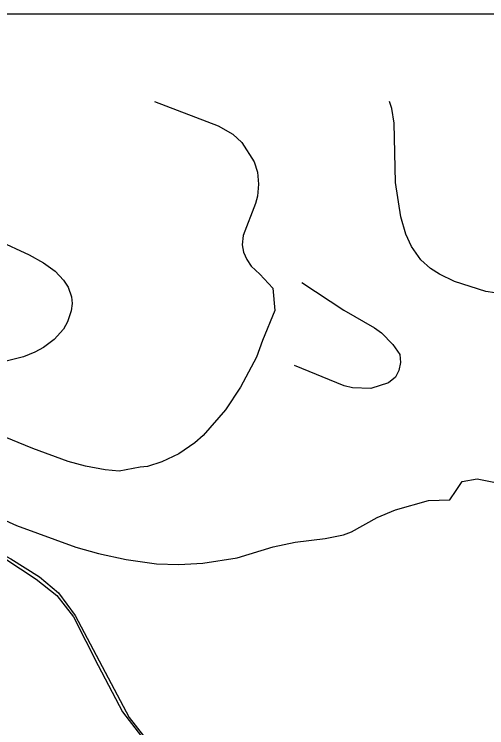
# Model space of a CAD drawing. Extents: x -662500 to -653478, y -1056827 to -1049993.
# Drawn here: x -659560.9 to -659233.9, y -1051447.1 to -1050953 of the extents above; entities that cross this region are included whole.
import ezdxf

# ---------------------------------------------------------------- set-up
doc = ezdxf.new("R2010")
doc.units = 0
for name, color, linetype in [('58', 7, 'Continuous'), ('Vrstva 1', 7, 'Continuous'), ('Vrstva 5', 7, 'Continuous'), ('Vrstva 7', 7, 'Continuous'), ('Vrstva 9', 7, 'Continuous')]:
    doc.layers.add(name, color=color, linetype=linetype)

msp = doc.modelspace()

# ---------------------------------------------------------------- linework, layer by layer
at = {"layer": '58'}
msp.add_lwpolyline([(-659759.05, -1051561.67), (-659712.51, -1051424.5), (-659688.44, -1051356.77), (-659655.81, -1051283.68), (-659634.82, -1051293.28), (-659600.6, -1051311.32), (-659567.44, -1051329.85), (-659545.76, -1051344.32), (-659531.38, -1051355.46), (-659520.03, -1051370.23), (-659502.95, -1051403.94), (-659485.94, -1051436.16), (-659472.84, -1051453.09)], dxfattribs=at)
at = {"layer": 'Vrstva 1'}
msp.add_lwpolyline([(-659757.26, -1051561.49), (-659712.92, -1051430.24), (-659682.02, -1051346.44), (-659653.09, -1051282.92), (-659635.47, -1051291.43), (-659563.33, -1051330.24), (-659543.44, -1051342.71), (-659530.33, -1051353.77), (-659518.69, -1051369.3), (-659481.35, -1051440), (-659464.55, -1051461.63)], dxfattribs=at)
at = {"layer": 'Vrstva 5'}
msp.add_lwpolyline([(-659757.26, -1051561.49), (-659712.92, -1051430.24), (-659682.02, -1051346.44), (-659653.09, -1051282.92), (-659635.47, -1051291.43), (-659563.33, -1051330.24), (-659543.44, -1051342.71), (-659530.33, -1051353.77), (-659518.69, -1051369.3), (-659481.35, -1051440), (-659465.8, -1051460.02)], dxfattribs=at)
at = {"layer": 'Vrstva 7'}
for p, q in [((-659463.77, -1051013.4), (-659419.9, -1051030.19)), ((-659299.7, -1051018.15), (-659301.17, -1051013.4)), ((-659297.99, -1051028.4), (-659299.7, -1051018.15)), ((-659296.99, -1051069.41), (-659297.99, -1051028.4)), ((-659419.9, -1051030.19), (-659409.7, -1051036)), ((-659409.7, -1051036), (-659403.32, -1051041.67)), ((-659403.32, -1051041.67), (-659394.96, -1051055.13)), ((-659394.96, -1051055.13), (-659392.55, -1051062.22)), ((-659392.55, -1051062.22), (-659391.84, -1051070.72)), ((-659391.84, -1051070.72), (-659392.69, -1051078.94)), ((-659293.43, -1051093.33), (-659296.99, -1051069.41)), ((-659392.69, -1051078.94), (-659393.96, -1051084.04)), ((-659393.96, -1051084.04), (-659402.61, -1051106.15)), ((-659290.02, -1051105.29), (-659293.43, -1051093.33)), ((-659588.26, -1051102.18), (-659550.56, -1051119.47)), ((-659402.61, -1051106.15), (-659403.18, -1051112.67)), ((-659286.03, -1051113.69), (-659290.02, -1051105.29)), ((-659403.18, -1051112.67), (-659402.33, -1051117.77)), ((-659402.33, -1051117.77), (-659400.06, -1051122.87)), ((-659279.48, -1051122.94), (-659286.03, -1051113.69)), ((-659550.56, -1051119.47), (-659540.64, -1051125.14)), ((-659400.06, -1051122.87), (-659396.93, -1051127.35)), ((-659272.79, -1051129.06), (-659279.48, -1051122.94)), ((-659540.64, -1051125.14), (-659532.7, -1051130.95)), ((-659396.93, -1051127.35), (-659390.85, -1051132.93)), ((-659532.7, -1051130.95), (-659526.9, -1051137.18)), ((-659266.53, -1051133.05), (-659272.79, -1051129.06)), ((-659526.9, -1051137.18), (-659523.64, -1051141.86)), ((-659390.85, -1051132.93), (-659382, -1051142.66)), ((-659256.27, -1051138.03), (-659266.53, -1051133.05)), ((-659523.64, -1051141.86), (-659521.23, -1051148.66)), ((-659382, -1051142.66), (-659380.57, -1051158.1)), ((-659361.79, -1051138.82), (-659332.87, -1051157.83)), ((-659234.63, -1051144.87), (-659256.27, -1051138.03)), ((-659217.55, -1051147.57), (-659234.63, -1051144.87)), ((-659521.23, -1051148.66), (-659520.94, -1051153.2)), ((-659520.94, -1051153.2), (-659521.65, -1051158.3)), ((-659521.65, -1051158.3), (-659524.2, -1051165.95)), ((-659380.57, -1051158.1), (-659389.18, -1051178.92)), ((-659332.87, -1051157.83), (-659311.52, -1051170.07)), ((-659524.2, -1051165.95), (-659526.9, -1051171.05)), ((-659526.9, -1051171.05), (-659533.27, -1051178.28)), ((-659311.52, -1051170.07), (-659306.68, -1051173.63)), ((-659306.68, -1051173.63), (-659298.84, -1051181.6)), ((-659533.27, -1051178.28), (-659540.64, -1051183.81)), ((-659389.18, -1051178.92), (-659393.26, -1051190.47)), ((-659298.84, -1051181.6), (-659294.15, -1051188.72)), ((-659546.59, -1051187.07), (-659554.53, -1051190.33)), ((-659540.64, -1051183.81), (-659546.59, -1051187.07)), ((-659554.53, -1051190.33), (-659566.43, -1051193.16)), ((-659393.26, -1051190.47), (-659404.45, -1051211.3)), ((-659294.15, -1051188.72), (-659293.58, -1051194.13)), ((-659332.59, -1051210.22), (-659366.9, -1051196.27)), ((-659293.58, -1051194.13), (-659294.79, -1051199.68)), ((-659294.79, -1051199.68), (-659297.09, -1051204.29)), ((-659297.09, -1051204.29), (-659301.98, -1051208.23)), ((-659404.45, -1051211.3), (-659414.66, -1051227.03)), ((-659326.89, -1051211.79), (-659332.59, -1051210.22)), ((-659314.08, -1051212.07), (-659326.89, -1051211.79)), ((-659301.98, -1051208.23), (-659314.08, -1051212.07)), ((-659414.66, -1051227.03), (-659430.24, -1051244.6)), ((-659548.15, -1051253.67), (-659591.94, -1051235.82)), ((-659430.24, -1051244.6), (-659436.06, -1051249.71)), ((-659436.06, -1051249.71), (-659447.11, -1051257.36)), ((-659523.64, -1051262.6), (-659548.15, -1051253.67)), ((-659447.11, -1051257.36), (-659458.73, -1051263.03)), ((-659511.73, -1051265.86), (-659523.64, -1051262.6)), ((-659498.13, -1051268.41), (-659511.73, -1051265.86)), ((-659468.65, -1051266.15), (-659473.75, -1051266.57)), ((-659458.73, -1051263.03), (-659468.65, -1051266.15)), ((-659488.21, -1051269.4), (-659498.13, -1051268.41)), ((-659473.75, -1051266.57), (-659488.21, -1051269.4)), ((-659250.97, -1051276.63), (-659240.61, -1051274.72)), ((-659240.61, -1051274.72), (-659212.99, -1051280.27)), ((-659254.99, -1051282.9), (-659250.97, -1051276.63)), ((-659259.42, -1051289.26), (-659254.99, -1051282.9)), ((-659296.99, -1051296.08), (-659274.21, -1051289.81)), ((-659274.21, -1051289.81), (-659259.42, -1051289.26)), ((-659587.69, -1051294.35), (-659559.35, -1051307.1)), ((-659309.81, -1051301.49), (-659296.99, -1051296.08)), ((-659327.61, -1051311.45), (-659309.81, -1051301.49)), ((-659559.35, -1051307.1), (-659518.25, -1051321.98)), ((-659345.69, -1051316.01), (-659333.16, -1051313.59)), ((-659333.16, -1051313.59), (-659327.61, -1051311.45)), ((-659381.68, -1051321.89), (-659366.39, -1051318.7)), ((-659366.39, -1051318.7), (-659345.69, -1051316.01)), ((-659518.25, -1051321.98), (-659502.66, -1051326.52)), ((-659406.58, -1051329.49), (-659381.68, -1051321.89)), ((-659502.66, -1051326.52), (-659483.39, -1051330.63)), ((-659430.39, -1051333.03), (-659406.58, -1051329.49)), ((-659483.39, -1051330.63), (-659462.41, -1051333.6)), ((-659462.41, -1051333.6), (-659447.11, -1051334.03)), ((-659447.11, -1051334.03), (-659430.39, -1051333.03))]:
    msp.add_line(p, q, dxfattribs=at)
at = {"layer": 'Vrstva 9'}
msp.add_line((-657221.63, -1050952.96), (-661971.63, -1050952.96), dxfattribs=at)

doc.saveas('drawing.dxf')
